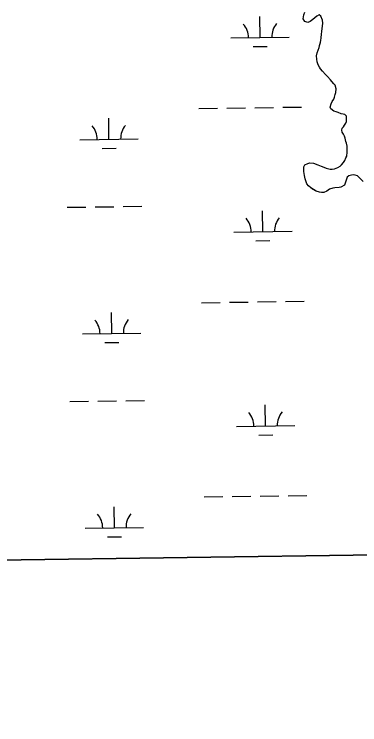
# Model space of a CAD drawing. Extents: x 3767014 to 3805179, y 361544 to 387384.
# Drawn here: x 3791590 to 3792182, y 366965 to 368182 of the extents above; entities that cross this region are included whole.
import ezdxf

# ---------------------------------------------------------------- set-up
doc = ezdxf.new("R2010")
doc.units = 0
for name, color, linetype in [('V-GRID-FRAM', 7, 'Continuous'), ('V-RIVR-EDGE', 7, 'Continuous'), ('V-TOPO-SHOR', 7, 'Continuous'), ('V-WETL-SWMP', 7, 'Continuous')]:
    doc.layers.add(name, color=color, linetype=linetype)

msp = doc.modelspace()

# ---------------------------------------------------------------- linework, layer by layer
at = {"layer": 'V-GRID-FRAM'}
msp.add_lwpolyline([(3771006.872, 385146.094), (3802799.803, 385587.734), (3803060.286, 367407.215), (3771251.489, 366965.353), (3771006.872, 385146.094)], dxfattribs=at)
at = {"layer": 'V-RIVR-EDGE'}
msp.add_spline([(3785266.865, 377529.211), (3785342.8, 377494.248), (3785391.258, 377467.439), (3785439.72, 377442.249), (3785475.246, 377418.707), (3785525.316, 377389.469), (3785575.383, 377359.422), (3785621.413, 377331.811), (3785722.351, 377269.288), (3785796.661, 377231.094), (3785852.385, 377199.415), (3785928.324, 377166.069), (3785964.678, 377149.804), (3786028.506, 377124.576), (3786060.018, 377113.175), (3786092.316, 377092.068), (3786117.34, 377073.405), (3786135.083, 377053.143), (3786154.458, 377039.347), (3786176.258, 377024.735), (3786206.946, 377006.867), (3786256.211, 376979.248), (3786328.098, 376942.677), (3786374.949, 376919.917), (3786491.265, 376862.208), (3786553.467, 376833.749), (3786619.713, 376805.279), (3786729.589, 376759.718), (3786796.656, 376736.099), (3786845.136, 376718.187), (3786867.767, 376712.469), (3787003.51, 376661.992), (3787089.16, 376631.048), (3787163.496, 376603.367), (3787230.559, 376578.13), (3787257.223, 376568.359), (3787300.044, 376551.27), (3787354.992, 376532.533), (3787409.127, 376512.181), (3787544.074, 376466.558), (3787612.756, 376442.126), (3787657.197, 376425.841), (3787730.724, 376398.162), (3787781.63, 376380.244), (3787834.96, 376361.511), (3787891.524, 376341.961), (3787940, 376322.432), (3787998.976, 376297.215), (3788050.697, 376281.721), (3788117.768, 376259.719), (3788176.757, 376240.164), (3788221.198, 376223.879), (3788259.981, 376209.226), (3788406.252, 376164.383), (3788541.215, 376125.23), (3788606.67, 376104.041), (3788679.39, 376077.173), (3788748.889, 376055.974), (3788871.693, 376005.528), (3788969.454, 375966.467), (3789047.013, 375933.926), (3789119.723, 375903.014), (3789155.253, 375881.09), (3789182.716, 375867.274), (3789214.225, 375854.256), (3789257.04, 375834.74), (3789281.286, 375828.21), (3789303.105, 375821.686), (3789328.955, 375809.491), (3789367.724, 375789.177), (3789414.577, 375767.225), (3789468.708, 375745.255), (3789509.105, 375728.981), (3789555.157, 375710.266), (3789585.849, 375694.015), (3789620.578, 375675.328), (3789681.97, 375646.062), (3789753.859, 375610.3), (3789792.633, 375591.603), (3789842.712, 375566.408), (3789897.64, 375539.584), (3789938.019, 375516.03), (3789968.727, 375506.25), (3790004.289, 375497.265), (3790030.972, 375494.773), (3790047.128, 375487.455), (3790077.007, 375469.589), (3790124.633, 375433.077), (3790192.442, 375382.768), (3790252.165, 375332.478), (3790290.91, 375302.459), (3790337.741, 375271.611), (3790406.357, 375220.491), (3790469.329, 375175.855), (3790570.248, 375106.054), (3790647.751, 375050.868), (3790691.367, 375028.115), (3790744.667, 374997.251), (3790806.838, 374955.852), (3790873.863, 374915.249), (3790932, 374877.903), (3791002.231, 374825.97), (3791052.265, 374782.175), (3791082.927, 374753.793), (3791131.331, 374705.149), (3791170.05, 374664.616), (3791192.631, 374638.681), (3791220.891, 374620.01), (3791288.67, 374557.569), (3791322.577, 374533.223), (3791362.944, 374504.817), (3791396.042, 374480.473), (3791434.785, 374449.645), (3791482.407, 374411.517), (3791534.052, 374365.291), (3791646.192, 374254.216), (3791707.514, 374196.644), (3791738.968, 374161.791), (3791773.65, 374123.694), (3791803.497, 374092.888), (3791829.321, 374070.18), (3791830.912, 374059.662), (3791837.316, 374032.958), (3791849.409, 374017.562), (3791884.123, 373992.405), (3791930.977, 373971.262), (3791954.393, 373955.838), (3791993.134, 373924.202), (3792026.979, 373874.785), (3792047.912, 373836.722), (3792063.186, 373799.482), (3792086.509, 373746.857), (3792112.249, 373690.181), (3792141.261, 373648.864), (3792158.993, 373624.558), (3792177.552, 373607.528), (3792214.702, 373586.409), (3792255.083, 373563.665), (3792301.119, 373538.48), (3792346.34, 373510.871), (3792382.671, 373485.71), (3792422.225, 373455.689), (3792479.537, 373411.875), (3792548.144, 373356.711), (3792619.168, 373298.307), (3792672.431, 373252.077), (3792709.534, 373212.357), (3792750.656, 373162.113), (3792839.385, 373068.08), (3792888.572, 373008.92), (3792945.027, 372945.699), (3792999.062, 372884.91), (3793053.898, 372820.884), (3793149.89, 372720.363), (3793208.761, 372653.092), (3793261.195, 372598.777), (3793315.232, 372538.796), (3793358.792, 372493.399), (3793409.592, 372432.618), (3793462.809, 372367.787), (3793498.283, 372323.219), (3793536.997, 372280.26), (3793578.124, 372232.443), (3793604.724, 372196.792), (3793668.438, 372125.466), (3793703.128, 372090.604), (3793760.41, 372034.66), (3793806.384, 371984.404), (3793839.438, 371942.268), (3793939.427, 371823.136), (3793981.333, 371763.186), (3794029.674, 371688.662), (3794050.609, 371651.408), (3794073.177, 371620.62), (3794178.796, 371488.535), (3794237.625, 371404.28), (3794268.243, 371358.106), (3794301.293, 371314.353), (3794332.724, 371269.794), (3794395.613, 371192), (3794429.476, 371149.862), (3794472.201, 371093.953), (3794523.788, 371024.274), (3794601.175, 370922.181), (3794640.679, 370871.942), (3794687.421, 370805.509), (3794733.389, 370752.828), (3794829.339, 370635.323), (3794895.463, 370557.521), (3794959.948, 370470.826), (3795013.158, 370403.569), (3795070.394, 370329.023), (3795159.854, 370203.448), (3795225.98, 370126.454), (3795296.13, 370041.363), (3795379.18, 369940.065), (3795459.001, 369841.201), (3795508.163, 369772.337), (3795554.103, 369708.333), (3795661.315, 369566.538), (3795715.338, 369500.897), (3795762.105, 369444.169), (3795798.366, 369390.703), (3795915.247, 369234.327), (3795963.601, 369165.465), (3796028.082, 369077.153), (3796043.387, 369052.853), (3796054.672, 369037.459), (3796077.242, 369007.48), (3796148.213, 368927.239), (3796183.677, 368878.627), (3796226.382, 368814.631), (3796275.531, 368740.105), (3796314.222, 368688.25), (3796353.714, 368633.158), (3796401.268, 368567.533), (3796456.873, 368487.33), (3796513.292, 368409.551), (3796545.533, 368365.8), (3796626.113, 368246.716), (3796670.449, 368188.377), (3796704.298, 368140.578), (3796751.041, 368074.145), (3796787.308, 368023.105), (3796838.907, 367958.278), (3796844.528, 367942.09), (3796845.295, 367925.104), (3796846.094, 367921.059), (3796852.559, 367919.425), (3796863.071, 367918.59), (3796875.166, 367904.003), (3796903.398, 367874.01), (3796931.629, 367844.017), (3796952.579, 367812.424), (3796982.392, 367767.87), (3797007.371, 367730.606), (3797037.194, 367690.095), (3797062.185, 367657.684), (3797075.869, 367631.77), (3797095.223, 367609.078), (3797126.665, 367569.372), (3797156.484, 367527.244), (3797212.099, 367451.085), (3797254.808, 367388.706), (3797302.183, 367327.228)], degree=3, dxfattribs=at)
at = {"layer": 'V-TOPO-SHOR'}
for points in [[(3792132.739, 368020.405), (3792131.889, 368023.405), (3792133.185, 368028.97), (3792134.903, 368032.818), (3792137.91, 368037.094), (3792139.2, 368040.09), (3792140.494, 368044.799), (3792141.359, 368048.221), (3792142.227, 368054.644), (3792140.097, 368060.642), (3792137.961, 368063.214), (3792134.543, 368067.077), (3792131.981, 368070.077), (3792127.281, 368075.654), (3792123.863, 368079.086), (3792118.734, 368084.663), (3792115.316, 368088.952), (3792113.18, 368091.526), (3792111.048, 368095.81), (3792109.346, 368100.953), (3792108.926, 368105.235), (3792108.081, 368111.232), (3792109.377, 368116.368), (3792111.097, 368120.646), (3792112.82, 368125.355), (3792113.682, 368128.777), (3792114.976, 368133.913), (3792115.841, 368137.338), (3792116.279, 368142.046), (3792116.717, 368148.041), (3792117.155, 368152.751), (3792118.022, 368157.887), (3792118.458, 368161.74), (3792118.896, 368167.304), (3792118.478, 368172.444), (3792115.922, 368178.873), (3792112.928, 368181.448), (3792109.072, 368179.313), (3792105.211, 368176.323), (3792102.209, 368173.333), (3792097.49, 368169.915), (3792093.206, 368168.211), (3792088.072, 368169.936), (3792085.512, 368174.65), (3792085.946, 368178.074), (3792086.38, 368181.071), (3792088.102, 368185.777)], [(3792185.597, 367898.692), (3792182.179, 367902.127), (3792178.331, 367905.559), (3792174.481, 367906.852), (3792171.055, 367907.286), (3792168.056, 367906.436), (3792163.774, 367905.586), (3792160.77, 367903.024), (3792159.907, 367899.6), (3792158.185, 367894.893), (3792156.461, 367889.329), (3792150.034, 367886.345), (3792147.034, 367885.495), (3792139.753, 367885.081), (3792136.327, 367884.66), (3792130.756, 367882.53), (3792126.04, 367879.114), (3792120.897, 367876.982), (3792116.615, 367876.99), (3792113.19, 367877.852), (3792107.628, 367879.576), (3792101.64, 367883.015), (3792098.646, 367884.733), (3792094.369, 367888.168), (3792091.807, 367891.598), (3792088.827, 367900.595), (3792087.554, 367906.166), (3792086.284, 367913.018), (3792086.298, 367921.155), (3792088.446, 367924.147), (3792093.161, 367926.707), (3792097.017, 367927.557), (3792103.012, 367927.117), (3792110.284, 367924.532), (3792116.275, 367921.952), (3792120.553, 367920.231), (3792124.831, 367918.511), (3792131.68, 367916.782), (3792135.104, 367916.776), (3792138.96, 367917.626), (3792141.961, 367918.476), (3792144.961, 367919.754), (3792148.819, 367922.316), (3792150.964, 367924.452), (3792154.396, 367928.3), (3792156.545, 367931.723), (3792158.695, 367936.429), (3792159.985, 367939.423), (3792160.854, 367945.844), (3792160.862, 367949.698), (3792160.874, 367956.12), (3792159.6, 367961.263), (3792158.748, 367964.261), (3792157.476, 367970.258), (3792156.198, 367973.686), (3792154.492, 367977.114), (3792152.358, 367980.545), (3792151.508, 367983.971), (3792152.371, 367986.967), (3792154.517, 367989.534), (3792156.235, 367992.098), (3792158.382, 367995.52), (3792159.674, 367998.514), (3792159.68, 368002.368), (3792159.69, 368007.935), (3792156.698, 368010.509), (3792153.704, 368011.371), (3792150.708, 368011.808), (3792145.143, 368013.958), (3792141.721, 368015.25), (3792137.869, 368016.115), (3792132.739, 368020.405)]]:
    msp.add_lwpolyline(points, dxfattribs=at)
at = {"layer": 'V-WETL-SWMP'}
for p, q in [((3792011.702, 368142.493), (3792011.202, 368178.49)), ((3792085.513, 368174.651), (3792085.948, 368178.076)), ((3792085.948, 368178.076), (3792086.382, 368181.072)), ((3792086.382, 368181.072), (3792088.104, 368185.779)), ((3792105.214, 368176.325), (3792102.21, 368173.334)), ((3792109.073, 368179.315), (3792105.214, 368176.325)), ((3792112.931, 368181.449), (3792109.073, 368179.315)), ((3792115.924, 368178.874), (3792112.931, 368181.449)), ((3792118.48, 368172.446), (3792115.924, 368178.874)), ((3792088.073, 368169.936), (3792085.513, 368174.651)), ((3792093.208, 368168.213), (3792088.073, 368169.936)), ((3792097.493, 368169.917), (3792093.208, 368168.213)), ((3792102.21, 368173.334), (3792097.493, 368169.917)), ((3792118.459, 368161.741), (3792118.898, 368167.306)), ((3792118.898, 368167.306), (3792118.48, 368172.446)), ((3792116.72, 368148.042), (3792117.157, 368152.751)), ((3792117.157, 368152.751), (3792118.023, 368157.888)), ((3792118.023, 368157.888), (3792118.459, 368161.741)), ((3791961.707, 368141.799), (3792061.697, 368143.188)), ((3792115.842, 368137.338), (3792116.28, 368142.048)), ((3792116.28, 368142.048), (3792116.72, 368148.042)), ((3791999.918, 368126.897), (3792023.915, 368127.23)), ((3792112.821, 368125.355), (3792115.842, 368137.338)), ((3792108.083, 368111.233), (3792109.378, 368116.369)), ((3792109.378, 368116.369), (3792111.099, 368120.648)), ((3792111.099, 368120.648), (3792112.821, 368125.355)), ((3792108.928, 368105.237), (3792108.083, 368111.233)), ((3792109.348, 368100.954), (3792108.928, 368105.237)), ((3792111.051, 368095.812), (3792109.348, 368100.954)), ((3792113.183, 368091.526), (3792111.051, 368095.812)), ((3792115.319, 368088.953), (3792113.183, 368091.526)), ((3792118.736, 368084.664), (3792115.319, 368088.953)), ((3792123.864, 368079.087), (3792118.736, 368084.664)), ((3792127.283, 368075.655), (3792123.864, 368079.087)), ((3792131.982, 368070.079), (3792127.283, 368075.655)), ((3792134.545, 368067.077), (3792131.982, 368070.079)), ((3792137.963, 368063.216), (3792134.545, 368067.077)), ((3792140.099, 368060.643), (3792137.963, 368063.216)), ((3792142.229, 368054.644), (3792140.099, 368060.643)), ((3792141.36, 368048.223), (3792142.229, 368054.644)), ((3792139.203, 368040.091), (3792140.496, 368044.799)), ((3792140.496, 368044.799), (3792141.36, 368048.223)), ((3792133.186, 368028.97), (3792134.906, 368032.82)), ((3792134.906, 368032.82), (3792137.912, 368037.096)), ((3792137.912, 368037.096), (3792139.203, 368040.091)), ((3791906.537, 368020.95), (3791938.534, 368021.394)), ((3791954.532, 368021.616), (3791986.529, 368022.061)), ((3792002.527, 368022.283), (3792034.524, 368022.728)), ((3792050.523, 368022.95), (3792082.519, 368023.394)), ((3792131.891, 368023.406), (3792133.186, 368028.97)), ((3792132.741, 368020.407), (3792131.891, 368023.406)), ((3792137.871, 368016.115), (3792132.741, 368020.407)), ((3792141.723, 368015.251), (3792137.871, 368016.115)), ((3792145.146, 368013.959), (3792141.723, 368015.251)), ((3792150.709, 368011.808), (3792145.146, 368013.959)), ((3792153.705, 368011.373), (3792150.709, 368011.808)), ((3792156.701, 368010.511), (3792153.705, 368011.373)), ((3792159.693, 368007.936), (3792156.701, 368010.511)), ((3792159.675, 367998.516), (3792159.693, 368007.936)), ((3791752.665, 367968.065), (3791752.165, 368004.062)), ((3792156.237, 367992.099), (3792158.384, 367995.521)), ((3792158.384, 367995.521), (3792159.675, 367998.516)), ((3792151.51, 367983.973), (3792152.373, 367986.969)), ((3792152.36, 367980.546), (3792151.51, 367983.973)), ((3792152.373, 367986.969), (3792154.519, 367989.534)), ((3792154.519, 367989.534), (3792156.237, 367992.099)), ((3791702.67, 367967.371), (3791802.66, 367968.76)), ((3792154.494, 367977.116), (3792152.36, 367980.546)), ((3792156.201, 367973.687), (3792154.494, 367977.116)), ((3792157.478, 367970.259), (3792156.201, 367973.687)), ((3792158.751, 367964.262), (3792157.478, 367970.259)), ((3792159.602, 367961.263), (3792158.751, 367964.262)), ((3792160.876, 367956.122), (3792159.602, 367961.263)), ((3791740.88, 367952.469), (3791764.878, 367952.802)), ((3792159.987, 367939.424), (3792160.856, 367945.845)), ((3792160.856, 367945.845), (3792160.876, 367956.122)), ((3792156.547, 367931.724), (3792158.697, 367936.43)), ((3792158.697, 367936.43), (3792159.987, 367939.424)), ((3792086.285, 367913.021), (3792086.301, 367921.156)), ((3792086.301, 367921.156), (3792088.448, 367924.15)), ((3792088.448, 367924.15), (3792093.163, 367926.71)), ((3792093.163, 367926.71), (3792097.019, 367927.558)), ((3792097.019, 367927.558), (3792103.013, 367927.118)), ((3792103.013, 367927.118), (3792110.287, 367924.535)), ((3792110.287, 367924.535), (3792116.277, 367921.954)), ((3792116.277, 367921.954), (3792124.834, 367918.512)), ((3792144.962, 367919.757), (3792148.821, 367922.318)), ((3792148.821, 367922.318), (3792150.966, 367924.455)), ((3792150.966, 367924.455), (3792154.399, 367928.302)), ((3792154.399, 367928.302), (3792156.547, 367931.724)), ((3792087.556, 367906.167), (3792086.285, 367913.021)), ((3792124.834, 367918.512), (3792131.682, 367916.785)), ((3792131.682, 367916.785), (3792135.107, 367916.779)), ((3792135.107, 367916.779), (3792138.963, 367917.628)), ((3792138.963, 367917.628), (3792141.962, 367918.478)), ((3792141.962, 367918.478), (3792144.962, 367919.757)), ((3792088.83, 367900.598), (3792087.556, 367906.167)), ((3792091.81, 367891.6), (3792088.83, 367900.598)), ((3792159.909, 367899.602), (3792158.187, 367894.895)), ((3792160.772, 367903.026), (3792159.909, 367899.602)), ((3792163.775, 367905.589), (3792160.772, 367903.026)), ((3792168.058, 367906.437), (3792163.775, 367905.589)), ((3792171.057, 367907.288), (3792168.058, 367906.437)), ((3792174.482, 367906.853), (3792171.057, 367907.288)), ((3792178.333, 367905.561), (3792174.482, 367906.853)), ((3792182.181, 367902.128), (3792178.333, 367905.561)), ((3792188.164, 367896.121), (3792182.181, 367902.128)), ((3792094.372, 367888.169), (3792091.81, 367891.6)), ((3792098.647, 367884.735), (3792094.372, 367888.169)), ((3792107.63, 367879.579), (3792098.647, 367884.735)), ((3792136.329, 367884.661), (3792130.758, 367882.531)), ((3792139.755, 367885.083), (3792136.329, 367884.661)), ((3792147.036, 367885.497), (3792139.755, 367885.083)), ((3792150.035, 367886.347), (3792147.036, 367885.497)), ((3792156.463, 367889.332), (3792150.035, 367886.347)), ((3792158.187, 367894.895), (3792156.463, 367889.332)), ((3792113.193, 367877.855), (3792107.63, 367879.579)), ((3792116.617, 367876.992), (3792113.193, 367877.855)), ((3792120.899, 367876.984), (3792116.617, 367876.992)), ((3792126.041, 367879.115), (3792120.899, 367876.984)), ((3792130.758, 367882.531), (3792126.041, 367879.115)), ((3791680.867, 367851.625), (3791712.864, 367852.069)), ((3791728.863, 367852.292), (3791760.86, 367852.736)), ((3791776.858, 367852.958), (3791808.855, 367853.403)), ((3792016.324, 367809.85), (3792015.824, 367845.847)), ((3791966.329, 367809.156), (3792066.319, 367810.545)), ((3792004.539, 367794.254), (3792028.537, 367794.588)), ((3791911.158, 367688.307), (3791943.155, 367688.751)), ((3791959.153, 367688.974), (3791991.15, 367689.418)), ((3792007.149, 367689.64), (3792039.146, 367690.085)), ((3792055.144, 367690.307), (3792087.141, 367690.752)), ((3791757.286, 367635.423), (3791756.786, 367671.419)), ((3791707.291, 367634.728), (3791807.281, 367636.117)), ((3791745.502, 367619.826), (3791769.499, 367620.16)), ((3791685.489, 367518.982), (3791717.486, 367519.427)), ((3791733.484, 367519.649), (3791765.481, 367520.093)), ((3791781.479, 367520.316), (3791813.476, 367520.76)), ((3792020.945, 367477.208), (3792020.445, 367513.204)), ((3791970.95, 367476.513), (3792070.94, 367477.902)), ((3792009.161, 367461.611), (3792033.158, 367461.945)), ((3791915.779, 367355.664), (3791947.776, 367356.109)), ((3791963.775, 367356.331), (3791995.772, 367356.775)), ((3792011.77, 367356.998), (3792043.767, 367357.442)), ((3792059.765, 367357.664), (3792091.762, 367358.109)), ((3791761.907, 367302.78), (3791761.407, 367338.776)), ((3791711.912, 367302.085), (3791811.903, 367303.474)), ((3791750.123, 367287.184), (3791774.121, 367287.517)), ((3791364.901, 367244.752), (3792649.912, 367262.603))]:
    msp.add_line(p, q, dxfattribs=at)
for centre, start, end in [((3791956.458, 368142.2), 0.024037, 41.567695), ((3792066.933, 368143.735), 140.024035, 181.567693), ((3791697.421, 367967.773), 0.024037, 41.567695), ((3791807.896, 367969.307), 140.024035, 181.567693), ((3791961.08, 367809.558), 0.024037, 41.567695), ((3792071.555, 367811.092), 140.024035, 181.567693), ((3791702.042, 367635.13), 0.024037, 41.567695), ((3791812.517, 367636.665), 140.024035, 181.567693), ((3791965.701, 367476.915), 0.024037, 41.567695), ((3792076.176, 367478.45), 140.024035, 181.567693), ((3791706.663, 367302.487), 0.024037, 41.567695), ((3791817.138, 367304.022), 140.024035, 181.567693)]:
    msp.add_arc(centre, 35.246, start, end, dxfattribs=at)

doc.saveas('drawing.dxf')
